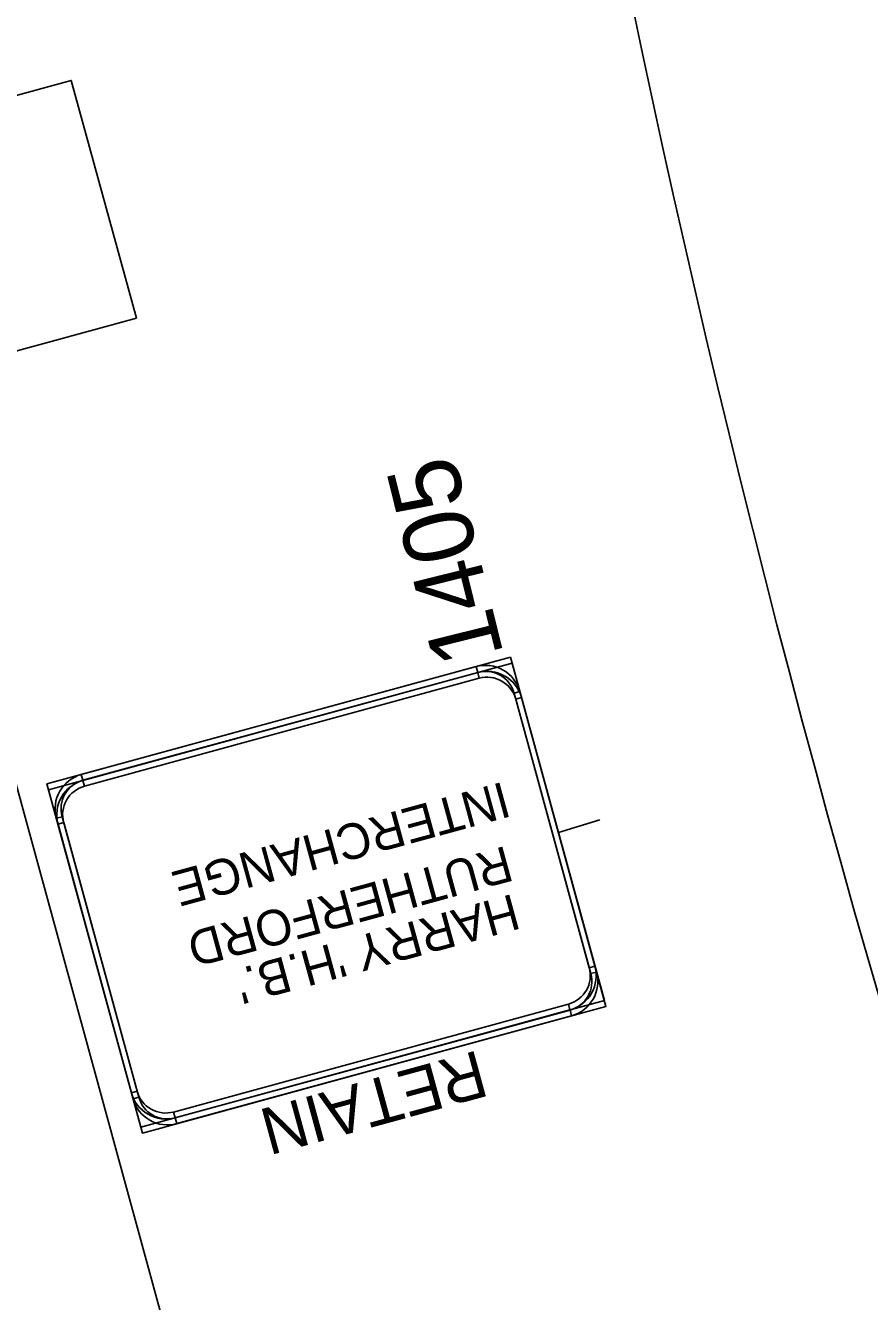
# Model space of a CAD drawing. Extents: x 2001876 to 2025694, y 804561 to 868938.
# Drawn here: x 2011305 to 2011665, y 826554 to 827099 of the extents above; entities that cross this region are included whole.
import ezdxf

# ---------------------------------------------------------------- set-up
doc = ezdxf.new("R2010")
doc.units = 0
for name, color, linetype in [('RD_EX_RW', 7, 'Continuous'), ('RD_PD_CLEAR ZONE', 7, 'Continuous'), ('TR SN EXTRUDED PANEL SIGNS - GROUND MOUNTED', 7, 'Continuous'), ('TR SN EXTRUDED PANEL SIGNS- MOUNTED OVERHEAD', 7, 'Continuous')]:
    doc.layers.add(name, color=color, linetype=linetype)

msp = doc.modelspace()

# ---------------------------------------------------------------- linework, layer by layer
at = {"layer": 'RD_PD_CLEAR ZONE'}
msp.add_arc((2017172.81, 828276.7), 5729.58, 180.60373, 207.54541, dxfattribs=at)
at = {"layer": 'TR SN EXTRUDED PANEL SIGNS - GROUND MOUNTED'}
msp.add_line((2011549.95, 826759.26), (2011532.23, 826753.93), dxfattribs=at)
at = {"layer": 'TR SN EXTRUDED PANEL SIGNS- MOUNTED OVERHEAD'}
for p, q in [((2011497.12, 826824.73), (2011497.79, 826822.28)), ((2011497.82, 826822.2), (2011498.48, 826819.75)), ((2011289.99, 826813.43), (2011412.75, 826364.34)), ((2011513.35, 826813.41), (2011515.79, 826814.07)), ((2011514.04, 826810.87), (2011516.49, 826811.54)), ((2011329.18, 826776.19), (2011328.51, 826778.64)), ((2011329.87, 826773.66), (2011329.2, 826776.1)), ((2011317.86, 826759.97), (2011320.3, 826760.63)), ((2011318.55, 826757.43), (2011320.99, 826758.1)), ((2011547.86, 826696.78), (2011545.41, 826696.11)), ((2011548.55, 826694.25), (2011546.11, 826693.58)), ((2011536.54, 826680.55), (2011537.2, 826678.11)), ((2011537.23, 826678.02), (2011537.9, 826675.58)), ((2011352.36, 826643.34), (2011349.92, 826642.67)), ((2011353.06, 826640.81), (2011350.61, 826640.14)), ((2011368.59, 826632.01), (2011367.92, 826634.46)), ((2011369.28, 826629.48), (2011368.61, 826631.93))]:
    msp.add_line(p, q, dxfattribs=at)
for points in [[(2011352.01, 826973.61), (2010848.47, 826835.97), (2010820.71, 826937.51), (2011324.25, 827075.16)], [(2011511.79, 826828.74), (2011313.85, 826774.63), (2011353.93, 826628.01), (2011551.87, 826682.11), (2011511.79, 826828.74)], [(2011512.48, 826826.2), (2011314.54, 826772.1), (2011354.62, 826625.48), (2011552.56, 826679.58), (2011512.48, 826826.2)], [(2011497.79, 826822.28), (2011329.18, 826776.19), (2011328.51, 826778.64), (2011497.12, 826824.73), (2011497.79, 826822.28)], [(2011498.48, 826819.75), (2011329.87, 826773.66), (2011329.2, 826776.1), (2011497.82, 826822.2), (2011498.48, 826819.75)], [(2011545.41, 826696.11), (2011513.35, 826813.41), (2011515.79, 826814.07), (2011547.86, 826696.78), (2011545.41, 826696.11)], [(2011546.11, 826693.58), (2011514.04, 826810.87), (2011516.49, 826811.54), (2011548.55, 826694.25), (2011546.11, 826693.58)], [(2011320.3, 826760.63), (2011352.36, 826643.34), (2011349.92, 826642.67), (2011317.86, 826759.97), (2011320.3, 826760.63)], [(2011320.99, 826758.1), (2011353.06, 826640.81), (2011350.61, 826640.14), (2011318.55, 826757.43), (2011320.99, 826758.1)], [(2011367.92, 826634.46), (2011536.54, 826680.55), (2011537.2, 826678.11), (2011368.59, 826632.01), (2011367.92, 826634.46)], [(2011368.61, 826631.93), (2011537.23, 826678.02), (2011537.9, 826675.58), (2011369.28, 826629.48), (2011368.61, 826631.93)]]:
    msp.add_lwpolyline(points, close=True, dxfattribs=at)
for centre, radius, start, end in [((2011501.13, 826810.07), 15.2, 15.2886, 105.2889), ((2011501.13, 826810.07), 12.67, 15.2886, 105.2889), ((2011501.82, 826807.53), 15.2, 15.2886, 105.2889), ((2011501.82, 826807.53), 12.67, 15.2886, 105.2889), ((2011332.52, 826763.97), 15.2, 105.2889, 195.2891), ((2011333.21, 826761.44), 15.2, 105.2889, 195.2891), ((2011332.52, 826763.97), 12.67, 105.2889, 195.2891), ((2011333.21, 826761.44), 12.67, 105.2889, 195.2891), ((2011533.2, 826692.77), 12.67, 285.289, 15.2886), ((2011533.2, 826692.77), 15.2, 285.289, 15.2886), ((2011533.89, 826690.24), 12.67, 285.289, 15.2886), ((2011533.89, 826690.24), 15.2, 285.289, 15.2886), ((2011364.58, 826646.68), 12.67, 195.2888, 285.289), ((2011364.58, 826646.68), 15.2, 195.2888, 285.289), ((2011365.27, 826644.15), 15.2, 195.2888, 285.289), ((2011365.27, 826644.15), 12.67, 195.2888, 285.289)]:
    msp.add_arc(centre, radius, start, end, dxfattribs=at)

# ---------------------------------------------------------------- texts
at = {"layer": 'RD_EX_RW'}
msp.add_text('1405', height=30, rotation=103.9386, dxfattribs=at).set_placement((2011509.01, 826829.74))
at = {"layer": 'TR SN EXTRUDED PANEL SIGNS- MOUNTED OVERHEAD'}
for s, height, p in [('INTERCHANGE', 15.2, (2011508.87, 826775.7)), ('RUTHERFORD', 15.2, (2011509.93, 826748.28)), ("HARRY 'H.B.'", 15.2, (2011512.9, 826727.77)), ('RETAIN', 20, (2011498.12, 826661.03))]:
    msp.add_text(s, height=height, rotation=195.2888, dxfattribs=at).set_placement(p)

doc.saveas('drawing.dxf')
